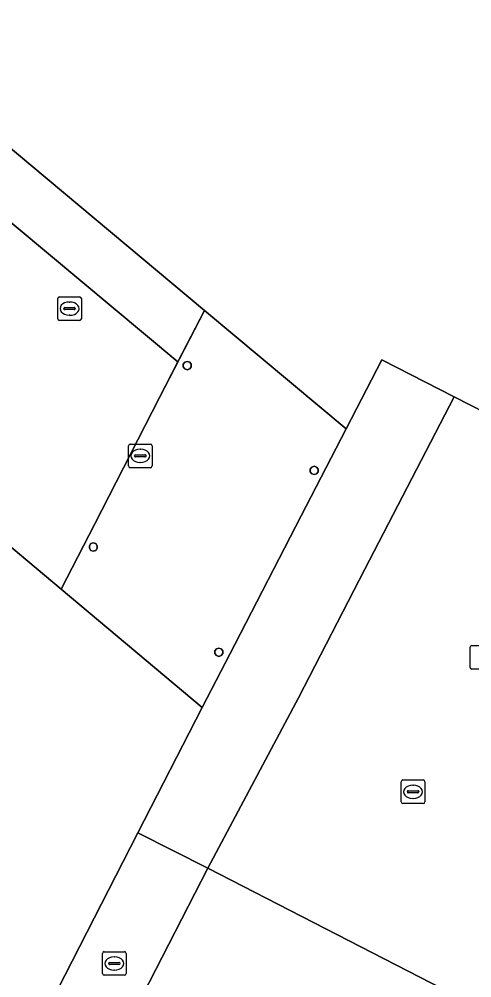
# Model space of a CAD drawing. Extents: x 161087 to 161926, y 382572 to 383873.
# Drawn here: x 161553.05 to 161572.21, y 383087.77 to 383128.35 of the extents above; entities that cross this region are included whole.
import ezdxf

# ---------------------------------------------------------------- set-up
doc = ezdxf.new("R2010")
doc.units = 0
for name, color, linetype in [('IMGEO_Kolk', 7, 'Continuous'), ('IMGEO_Pand', 7, 'Continuous'), ('IMGEO_Pand_overbouw', 7, 'Continuous'), ('IMGEO_Rioolput', 7, 'Continuous'), ('IMGEO_Voetgangersgebied_open', 7, 'Continuous')]:
    doc.layers.add(name, color=color, linetype=linetype)

msp = doc.modelspace()

# ---------------------------------------------------------------- linework, layer by layer
at = {"layer": 'IMGEO_Kolk'}
for p, q in [((161557.68, 383109.435), (161557.68, 383110.287)), ((161557.755, 383110.361), (161558.607, 383110.361)), ((161558.681, 383110.287), (161558.681, 383109.435)), ((161557.939, 383109.855), (161557.939, 383109.867)), ((161557.982, 383109.904), (161558.38, 383109.904)), ((161558.168, 383110.141), (161558.193, 383110.141)), ((161558.423, 383109.867), (161558.423, 383109.855)), ((161558.377, 383109.818), (161557.979, 383109.818)), ((161558.191, 383109.581), (161558.166, 383109.581)), ((161558.607, 383109.361), (161557.755, 383109.361)), ((161572.14, 383100.906), (161572.14, 383101.758)), ((161572.215, 383101.832), (161573.067, 383101.832)), ((161573.067, 383100.832), (161572.215, 383100.832)), ((161569.226, 383095.216), (161569.226, 383096.068)), ((161569.301, 383096.142), (161570.153, 383096.142)), ((161570.227, 383096.068), (161570.227, 383095.216)), ((161569.485, 383095.636), (161569.485, 383095.648)), ((161569.528, 383095.685), (161569.926, 383095.685)), ((161569.714, 383095.922), (161569.739, 383095.922)), ((161569.969, 383095.648), (161569.969, 383095.636)), ((161569.923, 383095.599), (161569.525, 383095.599)), ((161569.737, 383095.362), (161569.712, 383095.362)), ((161570.153, 383095.142), (161569.301, 383095.142)), ((161556.581, 383087.947), (161556.581, 383088.799)), ((161556.656, 383088.873), (161557.508, 383088.873)), ((161557.582, 383088.799), (161557.582, 383087.947)), ((161556.84, 383088.367), (161556.84, 383088.379)), ((161556.883, 383088.416), (161557.281, 383088.416)), ((161557.069, 383088.653), (161557.094, 383088.653)), ((161557.324, 383088.379), (161557.324, 383088.367)), ((161557.278, 383088.33), (161556.88, 383088.33)), ((161557.092, 383088.093), (161557.067, 383088.093)), ((161557.508, 383087.873), (161556.656, 383087.873))]:
    msp.add_line(p, q, dxfattribs=at)
for points in [[(161557.68, 383109.435), (161557.68, 383110.287)], [(161557.755, 383110.361), (161558.607, 383110.361)], [(161558.681, 383110.287), (161558.681, 383109.435)], [(161558.607, 383109.361), (161557.755, 383109.361)], [(161572.14, 383100.906), (161572.14, 383101.758)], [(161572.215, 383101.832), (161573.067, 383101.832)], [(161573.067, 383100.832), (161572.215, 383100.832)], [(161569.226, 383095.216), (161569.226, 383096.068)], [(161569.301, 383096.142), (161570.153, 383096.142)], [(161570.227, 383096.068), (161570.227, 383095.216)], [(161570.153, 383095.142), (161569.301, 383095.142)], [(161556.581, 383087.947), (161556.581, 383088.799)], [(161556.656, 383088.873), (161557.508, 383088.873)], [(161557.582, 383088.799), (161557.582, 383087.947)], [(161557.508, 383087.873), (161556.656, 383087.873)]]:
    msp.add_lwpolyline(points, dxfattribs=at)
for centre, radius, start, end in [((161557.757, 383110.285), 0.0765, 91.552, 178.448), ((161557.757, 383110.285), 0.0765, 91.552, 178.448), ((161558.605, 383110.285), 0.0765, 1.552, 88.448), ((161558.605, 383110.285), 0.0765, 1.552, 88.448), ((161557.979, 383109.864), 0.0403, 85.8775, 175.7526), ((161557.976, 383109.854), 0.0366, 178.938, 274.7102), ((161558.38, 383109.861), 0.043, 264.8664, 352.4533), ((161558.384, 383109.866), 0.0386, 1.7309, 96.639), ((161557.757, 383109.437), 0.0765, 181.552, 268.448), ((161557.757, 383109.437), 0.0765, 181.552, 268.448), ((161558.605, 383109.437), 0.0765, 271.552, 358.448), ((161558.605, 383109.437), 0.0765, 271.552, 358.448), ((161572.217, 383101.756), 0.0765, 91.552, 178.448), ((161572.217, 383101.756), 0.0765, 91.552, 178.448), ((161572.217, 383100.908), 0.0765, 181.552, 268.448), ((161572.217, 383100.908), 0.0765, 181.552, 268.448), ((161569.303, 383096.066), 0.0765, 91.552, 178.448), ((161569.303, 383096.066), 0.0765, 91.552, 178.448), ((161570.151, 383096.066), 0.0765, 1.552, 88.448), ((161570.151, 383096.066), 0.0765, 1.552, 88.448), ((161569.525, 383095.645), 0.0403, 85.8775, 175.7526), ((161569.93, 383095.647), 0.0386, 1.7309, 96.639), ((161569.522, 383095.635), 0.0366, 178.938, 274.7102), ((161569.926, 383095.642), 0.043, 264.8664, 352.4533), ((161569.303, 383095.218), 0.0765, 181.552, 268.448), ((161569.303, 383095.218), 0.0765, 181.552, 268.448), ((161570.151, 383095.218), 0.0765, 271.552, 358.448), ((161570.151, 383095.218), 0.0765, 271.552, 358.448), ((161556.658, 383088.797), 0.0765, 91.552, 178.448), ((161556.658, 383088.797), 0.0765, 91.552, 178.448), ((161557.506, 383088.797), 0.0765, 1.552, 88.448), ((161557.506, 383088.797), 0.0765, 1.552, 88.448), ((161556.88, 383088.376), 0.0403, 85.8775, 175.7526), ((161556.877, 383088.366), 0.0366, 178.938, 274.7102), ((161557.281, 383088.373), 0.043, 264.8664, 352.4533), ((161557.285, 383088.378), 0.0386, 1.7309, 96.639), ((161556.658, 383087.949), 0.0765, 181.552, 268.448), ((161556.658, 383087.949), 0.0765, 181.552, 268.448), ((161557.506, 383087.949), 0.0765, 271.552, 358.448), ((161557.506, 383087.949), 0.0765, 271.552, 358.448)]:
    msp.add_arc(centre, radius, start, end, dxfattribs=at)
for centre, major_axis, ratio, start_param, end_param in [((161558.167, 383109.861), (-0.387, 0.002), 0.722429, 4.712389, 7.853982), ((161558.192, 383109.861), (-0.39, 0.002), 0.717154, 1.570796, 4.712389), ((161569.713, 383095.642), (-0.387, 0.002), 0.722429, 4.712389, 7.853982), ((161569.738, 383095.642), (-0.39, 0.002), 0.717154, 1.570796, 4.712389), ((161557.068, 383088.373), (-0.387, 0.002), 0.722429, 4.712389, 7.853982), ((161557.093, 383088.373), (-0.39, 0.002), 0.717154, 1.570796, 4.712389)]:
    msp.add_ellipse(centre, major_axis=major_axis, ratio=ratio, start_param=start_param, end_param=end_param, dxfattribs=at)
at = {"layer": 'IMGEO_Pand'}
msp.add_lwpolyline([(161547.868, 383136.919), (161544.278, 383129.928), (161560.892, 383116.017), (161566.899, 383111.006), (161568.41, 383113.924), (161571.464, 383112.365), (161574.176, 383110.98)], dxfattribs=at)
for points in [[(161560.334, 383113.737), (161560.271, 383113.825), (161560.168, 383113.858), (161560.065, 383113.825), (161560.002, 383113.737), (161560.002, 383113.629), (161560.065, 383113.541), (161560.168, 383113.508), (161560.271, 383113.541), (161560.334, 383113.629)], [(161560.802, 383099.203), (161554.825, 383104.212), (161551.371, 383107.107), (161546.531, 383111.162), (161540.093, 383103.474), (161537.689, 383100.604), (161535.244, 383097.685), (161546.562, 383088.236), (161546.314, 383087.756), (161547.051, 383087.378), (161553.144, 383084.255), (161558.078, 383093.898)], [(161565.708, 383109.3), (161565.645, 383109.388), (161565.542, 383109.421), (161565.439, 383109.388), (161565.376, 383109.3), (161565.376, 383109.192), (161565.439, 383109.104), (161565.542, 383109.071), (161565.645, 383109.104), (161565.708, 383109.192)], [(161556.356, 383106.058), (161556.293, 383106.146), (161556.19, 383106.179), (161556.087, 383106.146), (161556.024, 383106.058), (161556.024, 383105.95), (161556.087, 383105.862), (161556.19, 383105.829), (161556.293, 383105.862), (161556.356, 383105.95)], [(161561.671, 383101.603), (161561.608, 383101.691), (161561.505, 383101.724), (161561.402, 383101.691), (161561.339, 383101.603), (161561.339, 383101.495), (161561.402, 383101.407), (161561.505, 383101.374), (161561.608, 383101.407), (161561.671, 383101.495)], [(161574.532, 383085.467), (161574.238, 383085.619), (161572.482, 383086.522), (161561.044, 383092.406), (161556.085, 383082.756), (161556.522, 383082.525), (161569.549, 383075.808)]]:
    msp.add_lwpolyline(points, close=True, dxfattribs=at)
at = {"layer": 'IMGEO_Pand_overbouw'}
for points in [[(161560.892, 383116.017), (161558.996, 383112.329), (161556.237, 383106.96), (161554.825, 383104.212), (161560.802, 383099.203), (161562.18, 383101.874), (161564.991, 383107.323), (161566.899, 383111.006)], [(161558.078, 383093.898), (161553.144, 383084.255), (161556.085, 383082.756), (161561.044, 383092.406)]]:
    msp.add_lwpolyline(points, close=True, dxfattribs=at)
msp.add_lwpolyline([(161574.176, 383110.98), (161571.464, 383112.365), (161567.692, 383105.068), (161564.876, 383099.62), (161561.044, 383092.406), (161572.482, 383086.522), (161574.238, 383085.619), (161575.07, 383087.235), (161577.004, 383085.651), (161577.569, 383085.188), (161578.937, 383087.864), (161581.737, 383093.34), (161583.61, 383097.002)], dxfattribs=at)
at = {"layer": 'IMGEO_Rioolput'}
for p, q in [((161554.684, 383115.668), (161554.684, 383116.52)), ((161554.759, 383116.594), (161555.611, 383116.594)), ((161555.172, 383116.374), (161555.197, 383116.374)), ((161555.685, 383116.52), (161555.685, 383115.668)), ((161554.943, 383116.088), (161554.943, 383116.1)), ((161555.381, 383116.051), (161554.983, 383116.051)), ((161554.986, 383116.137), (161555.384, 383116.137)), ((161555.427, 383116.1), (161555.427, 383116.088)), ((161555.611, 383115.594), (161554.759, 383115.594)), ((161555.195, 383115.814), (161555.17, 383115.814))]:
    msp.add_line(p, q, dxfattribs=at)
for points in [[(161554.684, 383115.668), (161554.684, 383116.52)], [(161554.759, 383116.594), (161555.611, 383116.594)], [(161555.685, 383116.52), (161555.685, 383115.668)], [(161555.611, 383115.594), (161554.759, 383115.594)]]:
    msp.add_lwpolyline(points, dxfattribs=at)
for centre, radius, start, end in [((161554.761, 383116.518), 0.0765, 91.552, 178.448), ((161554.761, 383116.518), 0.0765, 91.552, 178.448), ((161555.609, 383116.518), 0.0765, 1.552, 88.448), ((161555.609, 383116.518), 0.0765, 1.552, 88.448), ((161554.983, 383116.097), 0.0403, 85.8775, 175.7526), ((161554.98, 383116.087), 0.0366, 178.938, 274.7102), ((161555.384, 383116.094), 0.043, 264.8664, 352.4533), ((161555.388, 383116.099), 0.0386, 1.7309, 96.639), ((161554.761, 383115.67), 0.0765, 181.552, 268.448), ((161554.761, 383115.67), 0.0765, 181.552, 268.448), ((161555.609, 383115.67), 0.0765, 271.552, 358.448), ((161555.609, 383115.67), 0.0765, 271.552, 358.448)]:
    msp.add_arc(centre, radius, start, end, dxfattribs=at)
for centre, major_axis, ratio, start_param, end_param in [((161555.171, 383116.094), (-0.387, 0.002), 0.722429, 4.712389, 7.853982), ((161555.196, 383116.094), (-0.39, 0.002), 0.717154, 1.570796, 4.712389)]:
    msp.add_ellipse(centre, major_axis=major_axis, ratio=ratio, start_param=start_param, end_param=end_param, dxfattribs=at)
at = {"layer": 'IMGEO_Voetgangersgebied_open'}
for points in [[(161498.828, 383149.839), (161500, 383149.531), (161500.95, 383149.282), (161501.079, 383149.248), (161501.398, 383148.98), (161535.272, 383120.594), (161546.531, 383111.162), (161551.371, 383107.107), (161554.825, 383104.212), (161556.237, 383106.96), (161558.996, 383112.329), (161559.774, 383113.842), (161532.38, 383136.716), (161513.402, 383152.628)], [(161540.143, 383144.659), (161539.594, 383145.288), (161532.38, 383136.716), (161559.774, 383113.842), (161560.892, 383116.017), (161544.278, 383129.928), (161547.868, 383136.919)], [(161574.176, 383110.98), (161571.464, 383112.365), (161567.692, 383105.068), (161564.876, 383099.62), (161561.044, 383092.406), (161572.482, 383086.522), (161574.905, 383091.235), (161577.714, 383096.699), (161582.774, 383106.541), (161575.682, 383110.181)], [(161553.325, 383077.057), (161554.667, 383079.379), (161556.522, 383082.525), (161556.085, 383082.756), (161561.044, 383092.406), (161558.078, 383093.898), (161553.144, 383084.255), (161552.246, 383083.465), (161549.645, 383079.028), (161539.337, 383061.444), (161534.446, 383064.519), (161530.421, 383067.05), (161530.036, 383067.292), (161526.752, 383069.185), (161522.061, 383071.888), (161521.372, 383072.291), (161517.755, 383074.458), (161514.291, 383076.533)]]:
    msp.add_lwpolyline(points, dxfattribs=at)
for points in [[(161559.774, 383113.842), (161558.996, 383112.329), (161556.237, 383106.96), (161554.825, 383104.212), (161560.802, 383099.203), (161562.18, 383101.874), (161564.991, 383107.323), (161566.899, 383111.006), (161560.892, 383116.017)], [(161566.899, 383111.006), (161564.991, 383107.323), (161562.18, 383101.874), (161560.802, 383099.203), (161558.078, 383093.898), (161561.044, 383092.406), (161564.876, 383099.62), (161567.692, 383105.068), (161571.464, 383112.365), (161568.41, 383113.924)], [(161560.168, 383113.508), (161560.065, 383113.541), (161560.002, 383113.629), (161560.002, 383113.737), (161560.065, 383113.825), (161560.168, 383113.858), (161560.271, 383113.825), (161560.334, 383113.737), (161560.334, 383113.629), (161560.271, 383113.541)], [(161565.542, 383109.071), (161565.439, 383109.104), (161565.376, 383109.192), (161565.376, 383109.3), (161565.439, 383109.388), (161565.542, 383109.421), (161565.645, 383109.388), (161565.708, 383109.3), (161565.708, 383109.192), (161565.645, 383109.104)], [(161556.19, 383105.829), (161556.087, 383105.862), (161556.024, 383105.95), (161556.024, 383106.058), (161556.087, 383106.146), (161556.19, 383106.179), (161556.293, 383106.146), (161556.356, 383106.058), (161556.356, 383105.95), (161556.293, 383105.862)], [(161561.505, 383101.374), (161561.402, 383101.407), (161561.339, 383101.495), (161561.339, 383101.603), (161561.402, 383101.691), (161561.505, 383101.724), (161561.608, 383101.691), (161561.671, 383101.603), (161561.671, 383101.495), (161561.608, 383101.407)]]:
    msp.add_lwpolyline(points, close=True, dxfattribs=at)

doc.saveas('drawing.dxf')
